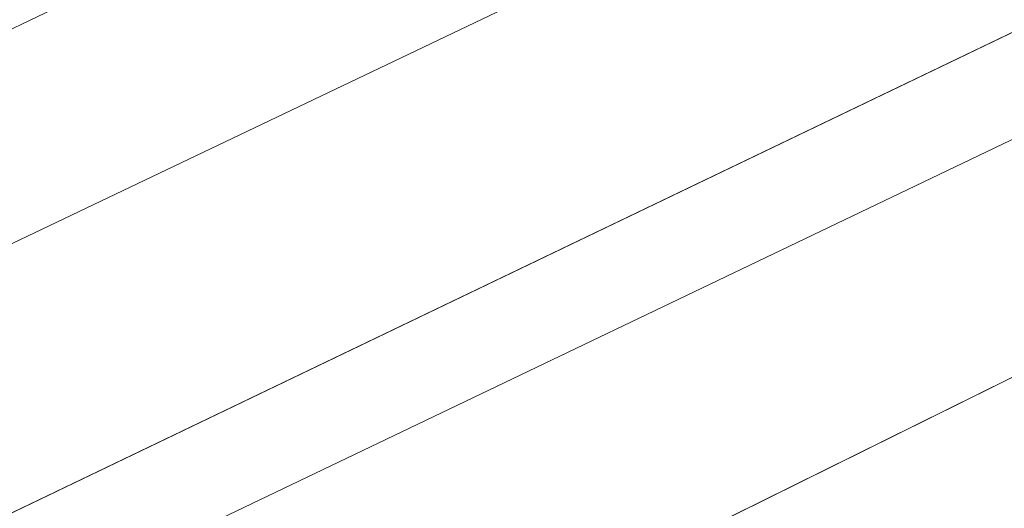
# Model space of a CAD drawing. Header units: metres. Extents: x 163628 to 167676, y 402708 to 405373.
# Tile 292 of 656: x 166351.13 to 166357.83, y 404343.66 to 404346.98. Entities that reach past the tile are written whole.
import ezdxf

# ---------------------------------------------------------------- set-up
doc = ezdxf.new("R2010")
doc.units = ezdxf.units.M
for name, color, linetype, lineweight in [('X-CA190022.004-UO-BGT_Ondergrond$0$GE_479_BTDGroenvoorziening_grasenkruida_GEM', 253, 'Continuous', 9), ('X-CA190022.004-UO-BGT_Ondergrond$0$GE_504_WTDWaterloop_sloot_Vlak_GEM', 253, 'Continuous', 9), ('X-CA190022.004-UO-BGT_Ondergrond$0$GE_541_OWTOever_slootkant_Vlak_GEM', 253, 'Continuous', 9), ('X-CA190022.004-UO-KAD_Percelen$0$B-WE-KG-GRENS_PERCEEL-GV', 150, 'Continuous', 9)]:
    doc.layers.add(name, color=color, linetype=linetype, lineweight=lineweight)

msp = doc.modelspace()

# ---------------------------------------------------------------- linework, layer by layer
at = {"layer": 'X-CA190022.004-UO-BGT_Ondergrond$0$GE_479_BTDGroenvoorziening_grasenkruida_GEM', "flags": 128}
msp.add_lwpolyline([(166336.177, 404338.347), (166362.282, 404350.81), (166382.869, 404360.584), (166402.268, 404370.292), (166431.523, 404384.588), (166454.942, 404395.665), (166474.552, 404405.1), (166493.316, 404414.196), (166508.664, 404421.261), (166516.137, 404424.067), (166517.818, 404424.526), (166518.436, 404424.629), (166518.914, 404424.318), (166519.302, 404423.699), (166519.584, 404423.052), (166519.805, 404422.274), (166519.854, 404421.567), (166519.784, 404420.961), (166519.601, 404420.495), (166518.805, 404419.445), (166245.53, 404287.59)], dxfattribs=at)
at = {"layer": 'X-CA190022.004-UO-BGT_Ondergrond$0$GE_504_WTDWaterloop_sloot_Vlak_GEM', "flags": 128}
for points in [[(166340.589, 404338.594), (166358.712, 404347.295), (166376.281, 404355.048), (166397.135, 404365.924), (166407.05, 404371.045), (166428.029, 404380.867)], [(166417.612, 404373.31), (166397.017, 404363.305), (166369.729, 404350.197), (166358.292, 404344.75), (166346.657, 404338.999)]]:
    msp.add_lwpolyline(points, dxfattribs=at)
at = {"layer": 'X-CA190022.004-UO-BGT_Ondergrond$0$GE_541_OWTOever_slootkant_Vlak_GEM', "flags": 128}
for points in [[(166336.177, 404338.347), (166362.282, 404350.81), (166382.869, 404360.584), (166402.268, 404370.292), (166431.523, 404384.588), (166454.942, 404395.665), (166474.552, 404405.1), (166493.316, 404414.196), (166508.664, 404421.261), (166516.137, 404424.067), (166517.818, 404424.526), (166518.436, 404424.629), (166518.914, 404424.318), (166519.302, 404423.699), (166519.584, 404423.052), (166519.805, 404422.274), (166519.854, 404421.567), (166519.784, 404420.961), (166519.601, 404420.495), (166518.805, 404419.445)], [(166376.281, 404355.048), (166397.135, 404365.924), (166407.05, 404371.045), (166428.029, 404380.867), (166445.596, 404389.392), (166462.548, 404397.491), (166477.241, 404404.696), (166494.1, 404412.446), (166511.445, 404420.645), (166517.603, 404423.205), (166517.96, 404423.222), (166518.342, 404422.847), (166518.525, 404422.287), (166518.599, 404421.927), (166518.476, 404421.395), (166499.287, 404412.353), (166479.949, 404403.194), (166461.055, 404394.342), (166439.438, 404383.807), (166417.612, 404373.31), (166397.017, 404363.305), (166369.729, 404350.197), (166358.292, 404344.75), (166346.657, 404338.999)], [(166340.589, 404338.594), (166358.712, 404347.295), (166376.281, 404355.048)]]:
    msp.add_lwpolyline(points, dxfattribs=at)
at = {"layer": 'X-CA190022.004-UO-KAD_Percelen$0$B-WE-KG-GRENS_PERCEEL-GV', "flags": 128}
for points in [[(166344.579, 404343.815), (166354.738, 404348.675), (166394.97, 404368.314), (166403.983, 404372.633), (166462.856, 404400.844), (166495.615, 404416.798), (166519.676, 404428.189), (166557.729, 404446.204)], [(166343.677, 404313.069), (166389.169, 404334.739), (166420.289, 404349.63), (166462.989, 404369.962), (166488.281, 404382.107), (166477.921, 404403.62), (166405.703, 404369.055), (166095.059, 404220.376)]]:
    msp.add_lwpolyline(points, dxfattribs=at)
msp.add_lwpolyline([(166076.061, 404220.716), (166075.539, 404212.149), (166095.059, 404220.376), (166405.703, 404369.055), (166403.983, 404372.633), (166394.97, 404368.314), (166354.738, 404348.675), (166344.579, 404343.815), (166305.382, 404325.064), (166207.795, 404278.74), (166208.24, 404285.568), (166197.731, 404280.701), (166189.883, 404281.199), (166189.977, 404282.695), (166187.047, 404282.88), (166181.704, 404283.218), (166169.602, 404283.984), (166169.541, 404283.038), (166168.431, 404265.008), (166081.725, 404223.432)], close=True, dxfattribs=at)

doc.saveas('drawing.dxf')
